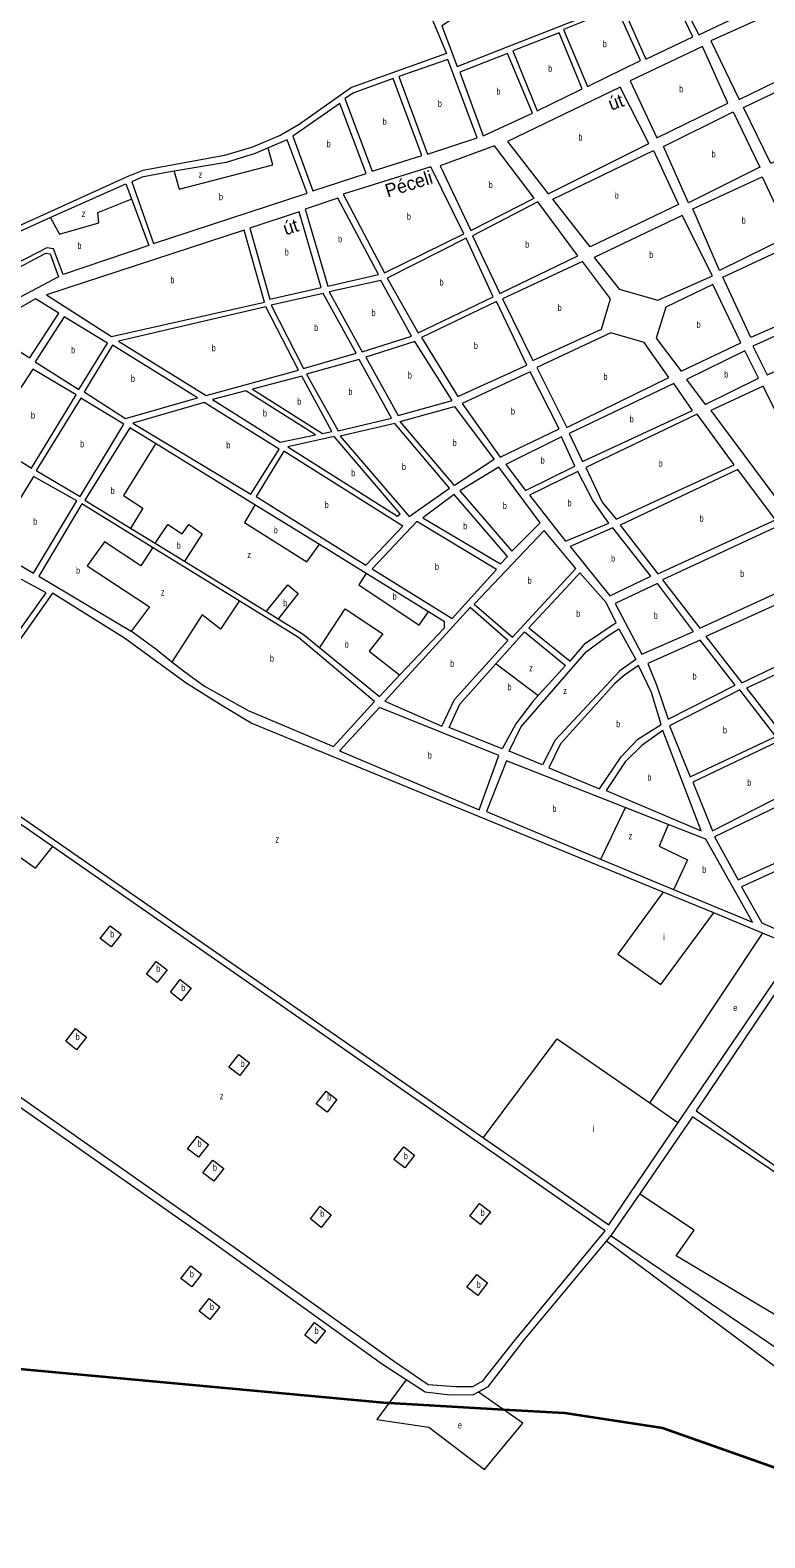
# Model space of a CAD drawing. Extents: x 639657 to 671642, y 222838 to 252123.
# Drawn here: x 666365 to 667468, y 235574 to 237837 of the extents above; entities that cross this region are included whole.
import ezdxf
from ezdxf.enums import TextEntityAlignment as Align

# ---------------------------------------------------------------- set-up
doc = ezdxf.new("R2010")
doc.units = 0
doc.header["$LTSCALE"] = 4
for name, color, linetype, lineweight in [('1', 7, 'Continuous', 13), ('21', 7, 'Continuous', 13), ('57', 7, 'Continuous', 35)]:
    doc.layers.add(name, color=color, linetype=linetype, lineweight=lineweight)
doc.layers.add('22', color=7, linetype='Continuous')
doc.layers.add('7', color=7, linetype='Continuous')

msp = doc.modelspace()

# ---------------------------------------------------------------- linework, layer by layer
at = {"layer": '1'}
msp.add_line((666213.76, 237473.89), (666395.376, 237555.337), dxfattribs=at)
for points in [[(667028.94, 237872.93), (666983.14, 237843.04), (667006.54, 237781.99), (667207.94, 237861.45), (667189.9, 237901.59), (667142.34, 237924.36), (667120.37, 237930.05), (667094.73, 237931.84)], [(667330.65, 237904.31), (667369.38, 237829.96), (667425.05, 237856.18), (667388.49, 237928.94)], [(667254.06, 237873.1), (667289.61, 237793.35), (667360.27, 237826.67), (667324.42, 237901.31)], [(667387.08, 237820.76), (667429.66, 237732.46), (667571.66, 237801.78), (667533.26, 237886.87)], [(667166.22, 237837.49), (667201.81, 237752.37), (667281.57, 237791.13), (667246.03, 237869.81)], [(667159.37, 237832.58), (667089.93, 237805.67), (667126.34, 237715.79), (667193.79, 237748.55)], [(667082.07, 237801.48), (667010.22, 237773.68), (667045.51, 237678.09), (667119.39, 237711.98)], [(667266.1, 237760.75), (667305.98, 237675.11), (667412.51, 237726.96), (667374.79, 237812.07)], [(666992.49, 237792.62), (666918.54, 237767.33), (666961.96, 237650.5), (667036.39, 237675.34)], [(667436.27, 237720.46), (667575.93, 237787.29), (667615.77, 237706.11), (667477.14, 237636.68)], [(666851.03, 237742.59), (666837.93, 237733.92), (666878.82, 237625.22), (666953.44, 237648.41), (666910.51, 237764.04)], [(667081.96, 237669.63), (667142.74, 237591.14), (667294.23, 237666.43), (667251.13, 237750.96)], [(666830.06, 237726.44), (666759.75, 237677.41), (666789.86, 237595.52), (666869.81, 237621.8)], [(667315.94, 237662.16), (667420.98, 237714.19), (667460.72, 237631.07), (667353.47, 237577.72)], [(667062.28, 237663.19), (666980.85, 237633.01), (667026.74, 237536.15), (667122, 237584.7)], [(667206.21, 237511.6), (667149.79, 237583.14), (667300.88, 237655.89), (667338.87, 237574.86)], [(666966.89, 237631.82), (666835.03, 237590.5), (666897.21, 237472.29), (667016.57, 237531.24)], [(667359.99, 237568.64), (667464.4, 237616.71), (667505.91, 237527.86), (667400.46, 237476.03)], [(666827.02, 237584.53), (666778.26, 237568.03), (666811.94, 237452.28), (666888.1, 237470.07)], [(667127.42, 237578.84), (667029.49, 237528.12), (667070.46, 237441.43), (667187.69, 237498.21)], [(666695.2, 237539.45), (666725.05, 237432.8), (666802.28, 237450.59), (666769.15, 237564.2)], [(667212.25, 237495.53), (667249.68, 237448.01), (667307.84, 237431.27), (667389.77, 237467.89), (667343.95, 237558.31)], [(666487.47, 237376.68), (666717.02, 237428.44), (666686.62, 237536.69), (666389.81, 237439.37)], [(667019.85, 237524.28), (666901.04, 237464.26), (666947.89, 237382.46), (667060.29, 237436.51)], [(666275.26, 237442.15), (666388.69, 237502.12), (666395.5, 237501.02), (666407.78, 237466.29), (666318.96, 237419.39)], [(667405.37, 237465.86), (667508.17, 237513.91), (667555.08, 237422.42), (667447.43, 237375.41)], [(667194.74, 237489.67), (667074.29, 237433.4), (667120.15, 237340.84), (667222.94, 237387.84), (667236.55, 237433.61)], [(666891.93, 237460.97), (666814.16, 237443.71), (666863.75, 237353.86), (666937.71, 237377.54)], [(666805.04, 237441.49), (666727.27, 237423.69), (666775.83, 237329), (666854.64, 237351.64)], [(667390.41, 237455), (667319.74, 237421.16), (667305.05, 237374.31), (667342.51, 237324.65), (667432.45, 237367.23)], [(666294.48, 237388.59), (666364.67, 237345.1), (666408.21, 237412.04), (666373.12, 237433.25)], [(666497.73, 237369.78), (666629.47, 237288.1), (666768.33, 237326.26), (666719.23, 237421.47)], [(667065.18, 237429.57), (666952.78, 237375.51), (667007.2, 237286.78), (667111.07, 237333.79)], [(667559.41, 237411.875), (667450.22, 237362.54), (667471.59, 237319.5), (667578.87, 237365.86)], [(666416.31, 237406.2), (666372.78, 237338.72), (666438.12, 237297.34), (666481.63, 237366.97)], [(666942.61, 237369.52), (666869.19, 237345.85), (666917.7, 237258.15), (666998.65, 237280.81)], [(667126.14, 237330.15), (667170.9, 237240.27), (667324.2, 237315.17), (667287.03, 237367.94), (667236.95, 237382.58)], [(666488.64, 237363.8), (666446.21, 237293.64), (666508.31, 237253.85), (666616.6, 237284.78)], [(667350.66, 237312.36), (667378.89, 237274.97), (667458.65, 237314.26), (667438.45, 237355.46)], [(666369.1, 237327.95), (666299.55, 237221.59), (666367.05, 237179.15), (666434.42, 237289.25)], [(666859.01, 237342.55), (666780.2, 237320.44), (666827.61, 237235.42), (666907.52, 237254.31)], [(667115.98, 237323.62), (667013.73, 237276.09), (667070.96, 237195.62), (667159.66, 237238.45)], [(666773.24, 237317.16), (666699.24, 237297.78), (666804, 237231.47), (666817.95, 237234.26)], [(667174.73, 237231.17), (667194.41, 237189.43), (667359.83, 237265.93), (667331.57, 237306.52)], [(667485.91, 237261.83), (667465.72, 237302.5), (667387.01, 237265.91), (667502.11, 237111.02), (667571.14, 237147.54)], [(666441.44, 237284.47), (666374.06, 237175.98), (666440.45, 237136.76), (666505.69, 237245.23)], [(666519.65, 237246.95), (666696.71, 237140.39), (666739.17, 237207.86), (666626.33, 237277.87)], [(666689.05, 237295.55), (666639.19, 237282.27), (666740.7, 237218.08), (666793.81, 237229.24)], [(667002.34, 237153), (666920.99, 237249.04), (667002.48, 237271.7), (667062, 237192.15)], [(667199.31, 237180.34), (667223.9, 237128.43), (667245.05, 237102.82), (667422.26, 237184.24), (667366.86, 237260.07)], [(666995.04, 237149.32), (666912.95, 237246.29), (666830.89, 237227.38), (666934.41, 237106.49)], [(666821.77, 237226.78), (666752.04, 237211.19), (666916.73, 237107.21), (666921, 237110.47)], [(667162.87, 237226.18), (667079.46, 237184.76), (667108.78, 237145.79), (667183.18, 237182.36)], [(666924.91, 237092.24), (666746.18, 237204.7), (666704.8, 237136.69), (666869.48, 237033.79)], [(666370.37, 237166.82), (666304.63, 237060.08), (666370.43, 237021.81), (666435.1, 237130.14)], [(667069.02, 237180.8), (667010.46, 237145.01), (667088.54, 237054.85), (667131.19, 237097.08)], [(667187.54, 237174.34), (667114.74, 237138.85), (667169.02, 237069.45), (667233.82, 237096.82), (667209.91, 237130.47)], [(667251.03, 237093.73), (667307.49, 237020.59), (667484.16, 237101.48), (667427.69, 237177.3)], [(667082.15, 237046.75), (667002.05, 237139.71), (666954.9, 237104.83), (667071.5, 237035.39)], [(667065.65, 237027.28), (666945.8, 237099.38), (666878.66, 237027.96), (666999.06, 236953.71)], [(666241.62, 237071.82), (666206.03, 237020.51), (666342.17, 236925.98), (666389.47, 236991.88)], [(667184.44, 237028.58), (667137.19, 237085.85), (667031.67, 236974.92), (667089.55, 236925.42)], [(667176.06, 237061.45), (667235.74, 236987.8), (667297.35, 237017.18), (667240.32, 237089.89)], [(667314.54, 237011.52), (667370.45, 236938.91), (667545.52, 237019.25), (667490.14, 237092.93)], [(667175.96, 237006.13), (667114.16, 236939.58), (667175.8, 236889.58), (667199.23, 236916.62), (667245.19, 236947.59), (667229.4, 236978.17), (667190.34, 237022.36)], [(667243.75, 236976.1), (667283.71, 236900.09), (667361.36, 236934.01), (667306.92, 237005.88)], [(667433.96, 236857.24), (667608.46, 236940.79), (667556.81, 237006.36), (667379.66, 236926.63)], [(667082.61, 236920.53), (667025.8, 236970.04), (666897.95, 236829.38), (666983.14, 236791.92), (667002.17, 236831.81)], [(667134.57, 236734.03), (667084.44, 236754.58), (667102.11, 236790.48), (667200.4, 236904.27), (667232.46, 236927.62), (667249.03, 236937.96), (667274.64, 236891.97), (667250.6, 236875.13), (667153.29, 236771.14)], [(667306.12, 236852.47), (667323.16, 236802.65), (667423.78, 236853.4), (667371.13, 236921.29), (667292.4, 236886.2)], [(667441, 236849.24), (667492.57, 236781.97), (667669.24, 236864.46), (667616.02, 236930.63)], [(667161.73, 236765.4), (667143.74, 236729.27), (667220.29, 236697.64), (667252.69, 236745.7), (667277.73, 236772.22), (667312.48, 236794.51), (667298.02, 236842.59), (667278.42, 236882.85), (667257.63, 236868.74), (667242.69, 236855.73)], [(667325.39, 236792.47), (667356.08, 236715.9), (667484.56, 236776.53), (667430.82, 236846.47)], [(667069.02, 236747.69), (666889.96, 236820.19), (666829.76, 236754.72), (667039.47, 236666.14)], [(667229.98, 236695.57), (667372.83, 236634.93), (667315.24, 236785.4), (667283.71, 236763.13), (667258.65, 236738.23)], [(667360.04, 236707.93), (667389.49, 236635.06), (667537.43, 236710.48), (667489.45, 236769.59)], [(667392.78, 236625.96), (667428.22, 236561.25), (667591.51, 236635.58), (667544.27, 236699.12)], [(667433.14, 236550.54), (667463.65, 236496.54), (667484.13, 236487.57), (667645.22, 236565.44), (667599.1, 236626.51)]]:
    msp.add_lwpolyline(points, close=True, dxfattribs=at)
for points in [[(666938.317, 237926.398), (666990.27, 237801.73), (666847.75, 237750.66), (666769.2, 237695.25), (666741.39, 237678.92), (666699.04, 237661.27), (666656.89, 237648.41)], [(666656.89, 237648.41), (666534.4, 237626.27), (666511.91, 237616.96), (666219.58, 237484.68), (666186.17, 237471.58), (666132.78, 237453.91), (666091.23, 237449.06), (666040.93, 237450.51), (665973.89, 237457.55), (665930.4, 237483.23), (665883.55, 237532.37), (665875.91, 237578.55), (665861.24, 237587.49), (665891.801, 237807.898)], [(666517.79, 237608.95), (666550.31, 237516.29), (666780.93, 237591.91), (666751.23, 237672.03), (666722.594, 237659.967)], [(666722.594, 237659.967), (666702.97, 237651.7), (666659.5, 237637.99), (666581.317, 237624.909)], [(666581.317, 237624.909), (666561.84, 237621.65), (666532.87, 237616.05), (666517.79, 237608.95)], [(666395.376, 237555.337), (666508.77, 237606.19), (666517.318, 237583.288)], [(666517.318, 237583.288), (666543.35, 237513.54), (666414.74, 237470.1), (666400.09, 237508.49), (666390.24, 237510.19), (666267.7, 237446.92), (666213.76, 237473.89)], [(666514.87, 237239.93), (666447.48, 237131.45), (666516.038, 237089.292), (666553.009, 237066.559), (666596.986, 237039.517), (666719.892, 236963.94), (666737.47, 236953.131)], [(666920.508, 236868.805), (666987.35, 236939.65), (666987.28, 236948.78), (666963.229, 236963.603), (666869.553, 237021.336), (666799.652, 237064.416), (666702.662, 237124.192), (666553.549, 237216.092), (666514.87, 237239.93)], [(666442.69, 237125.5), (666378.53, 237017.04), (666516.938, 236934.598)], [(666578.137, 236888.71), (666595.63, 236874.8), (666626.98, 236851.95), (666692.81, 236815.41), (666820.57, 236761.63), (666882.27, 236829.17), (666768.25, 236925.04), (666679.186, 236979.88), (666549.067, 237060), (666442.69, 237125.5)], [(666398.61, 236991.41), (666224.31, 236744.05), (667045.748, 236174.065)], [(667315.54, 236542.7), (666697.26, 236796.65), (666652.99, 236823.15), (666599.54, 236856.57), (666507.13, 236924.06), (666398.61, 236991.41)], [(666737.47, 236953.131), (666775.2, 236929.93), (666800.025, 236909.654)], [(666516.938, 236934.598), (666519, 236933.37), (666553.74, 236908.11), (666578.137, 236888.71)], [(667064.464, 236885.664), (667107.22, 236933.62), (667168.87, 236883.08), (667128.136, 236838.115)], [(666800.025, 236909.654), (666889.84, 236836.3), (666920.508, 236868.805)], [(667073.67, 236757.72), (666994.44, 236789.86), (667010.28, 236824.89), (667064.464, 236885.664)], [(667128.136, 236838.115), (667119.86, 236828.98), (667094.33, 236795.48), (667073.67, 236757.72)], [(667080.18, 236740.05), (667050.59, 236663.65), (667221.779, 236592.378), (667331.287, 236546.787)], [(667331.287, 236546.787), (667449.67, 236497.5), (667379.92, 236622.1), (667323.133, 236644.446), (667258.635, 236669.827), (667080.18, 236740.05)], [(666302.052, 236629.044), (666136.32, 236385.1), (666685.04, 236000.44), (666912.24, 235838.48), (666963.06, 235803.83), (667004.37, 235800.66), (667029.7, 235800.66), (667044.74, 235808.98), (667091.97, 235868.59), (667228.36, 236034.62), (666398.968, 236611.165), (666324.89, 236662.66)], [(667338.36, 236196.807), (667517.13, 236459.9), (667464.95, 236481.332), (667391.475, 236511.511), (667315.54, 236542.7)], [(667816.803, 236122.638), (667803.93, 236131.3), (667722.33, 236190.81), (667509.43, 236428.53), (667365.24, 236214.69), (667544.2, 236090.04), (667553.95, 236080.45), (667563.19, 236066.56), (667701.421, 235967.212)], [(666929.572, 235810.536), (666894.01, 235833.54), (666636.42, 236019.06), (666128.34, 236374.84), (665963.58, 236134.613)], [(667045.748, 236174.065), (667234.1, 236043.37), (667338.36, 236196.807)], [(667706.19, 235953.49), (667556.92, 236059.28), (667547.01, 236075.03), (667534.01, 236088.35), (667359.6, 236205.39), (667279.979, 236089.604)], [(667279.979, 236089.604), (667238.49, 236029.27), (667236.947, 236027.416), (667229.955, 236019.015)], [(667229.955, 236019.015), (667107.52, 235871.9), (667052.12, 235799.58), (667037.965, 235792.348)], [(667037.965, 235792.348), (667030.2, 235788.38), (666995.26, 235787.95), (666958.18, 235792.03), (666929.572, 235810.536)]]:
    msp.add_lwpolyline(points, dxfattribs=at)
at = {"layer": '21'}
for points in [[(666581.317, 237624.909), (666581.46, 237624.409), (666589.026, 237597.909), (666729.399, 237634.431), (666722.727, 237659.467), (666722.594, 237659.967)], [(666395.376, 237555.337), (666395.657, 237554.837), (666409.347, 237530.483), (666468.304, 237547.34), (666466.9, 237562.791), (666516.818, 237583.085), (666517.318, 237583.288)], [(666553.549, 237216.092), (666553.242, 237215.592), (666505.577, 237138.082), (666534.389, 237119.341), (666516.343, 237089.792), (666516.038, 237089.292)], [(666702.662, 237124.192), (666702.368, 237123.693), (666687.098, 237097.717), (666780.74, 237038.611), (666799.286, 237063.916), (666799.652, 237064.416)], [(666553.009, 237066.559), (666553.342, 237067.059), (666571.846, 237094.834), (666593.456, 237080.418), (666603.541, 237094.834), (666623.71, 237080.418), (666597.313, 237040.017), (666596.986, 237039.517)], [(666549.067, 237060), (666548.744, 237059.5), (666531.508, 237032.844), (666476.764, 237068.885), (666450.832, 237032.844), (666544.474, 236970.854), (666517.318, 236935.098), (666516.938, 236934.598)], [(666719.892, 236963.94), (666720.292, 236964.44), (666751.927, 237004.012), (666767.775, 236991.037), (666737.87, 236953.631), (666737.47, 236953.131)], [(666869.553, 237021.336), (666869.235, 237020.836), (666858.536, 237004.012), (666949.296, 236943.464), (666962.883, 236963.103), (666963.229, 236963.603)], [(666679.186, 236979.88), (666678.853, 236979.38), (666651.082, 236937.697), (666623.71, 236959.321), (666578.46, 236889.21), (666578.137, 236888.71)], [(666800.025, 236909.654), (666800.354, 236910.154), (666838.366, 236967.971), (666894.552, 236930.489), (666874.383, 236904.54), (666920.009, 236869.192), (666920.508, 236868.805)], [(667064.464, 236885.664), (667064.964, 236885.291), (667127.636, 236838.488), (667128.136, 236838.115)], [(667258.635, 236669.827), (667258.397, 236669.327), (667222.017, 236592.878), (667221.779, 236592.378)], [(667323.133, 236644.446), (667322.925, 236643.946), (667309.614, 236611.98), (667352.303, 236591.476), (667331.522, 236547.287), (667331.287, 236546.787)], [(666302.052, 236629.044), (666302.552, 236628.69), (666373.036, 236578.729), (666398.568, 236610.665), (666398.968, 236611.165)], [(667315.54, 236542.7), (667315.175, 236542.2), (667247.811, 236449.877), (667312.097, 236404.132), (667391.105, 236511.011), (667391.475, 236511.511)], [(667295.589, 236226.384), (667295.921, 236226.884), (667464.618, 236480.832), (667464.95, 236481.332)], [(667045.748, 236174.065), (667046.12, 236174.565), (667156.382, 236322.648), (667295.589, 236226.384)], [(667295.589, 236226.384), (667337.86, 236197.153), (667338.36, 236196.807)], [(667706.19, 235953.49), (667706.048, 235952.99), (667686.383, 235883.78), (667630.669, 235820.88), (667334.954, 235996.714), (667362.097, 236035.311), (667280.479, 236089.273), (667279.979, 236089.604)], [(667771.977, 235497.859), (667772.609, 235498.866), (667800.35, 235543.021), (667643.527, 235663.632), (667649.242, 235680.786), (667646.384, 235709.377), (667230.456, 236018.643), (667229.955, 236019.015)], [(667236.947, 236027.416), (667237.63, 236026.953), (667592.099, 235786.572), (667835.43, 235598.86), (667941.341, 235511.966), (668041.928, 235430.286), (668111.984, 235361.638), (668205.149, 235278.655), (668326.685, 235187.306), (668327.186, 235186.93)], [(666929.572, 235810.536), (666929.204, 235810.036), (666885.908, 235751.238), (666963.703, 235739.705), (667047.26, 235676.273), (667104.886, 235745.471), (667038.465, 235791.998), (667037.965, 235792.348)]]:
    msp.add_lwpolyline(points, dxfattribs=at)
for points in [[(666485.407, 236492.232), (666501.677, 236479.568), (666486.848, 236460.516), (666470.578, 236473.18)], [(666554.558, 236438.892), (666570.828, 236426.228), (666555.999, 236407.176), (666539.729, 236419.84)], [(666590.574, 236411.501), (666606.844, 236398.837), (666592.015, 236379.785), (666575.745, 236392.449)], [(666433.543, 236337.978), (666449.813, 236325.314), (666434.984, 236306.262), (666418.714, 236318.926)], [(666678.454, 236299.055), (666694.724, 236286.391), (666679.895, 236267.339), (666663.625, 236280.003)], [(666809.553, 236244.273), (666825.823, 236231.609), (666810.994, 236212.557), (666794.724, 236225.221)], [(666616.506, 236176.517), (666632.776, 236163.853), (666617.947, 236144.801), (666601.677, 236157.465)], [(666926.245, 236160.659), (666942.515, 236147.995), (666927.686, 236128.943), (666911.416, 236141.607)], [(666639.556, 236140.476), (666655.826, 236127.812), (666640.997, 236108.76), (666624.727, 236121.424)], [(667040.057, 236075.603), (667056.327, 236062.939), (667041.498, 236043.887), (667025.228, 236056.551)], [(666800.909, 236071.278), (666817.179, 236058.614), (666802.35, 236039.562), (666786.08, 236052.226)], [(666606.421, 235981.898), (666622.691, 235969.234), (666607.862, 235950.182), (666591.592, 235962.846)], [(667035.735, 235968.923), (667052.005, 235956.259), (667037.176, 235937.207), (667020.906, 235949.871)], [(666633.794, 235932.883), (666650.064, 235920.219), (666635.235, 235901.167), (666618.965, 235913.831)], [(666792.265, 235896.842), (666808.535, 235884.178), (666793.706, 235865.126), (666777.436, 235877.79)]]:
    msp.add_lwpolyline(points, close=True, dxfattribs=at)
at = {"layer": '57'}
msp.add_lwpolyline([(666037.645, 235874.36), (666162.051, 235855.308), (666322, 235829.907), (666895.786, 235776.564), (667076.047, 235766.403), (667167.446, 235761.323), (667314.701, 235738.461), (667494.961, 235674.957), (667718.383, 235525.088), (668798.675, 234683.027), (668913.787, 234588.332)], dxfattribs=at)

# ---------------------------------------------------------------- texts
at = {"layer": '22'}
for s, rotation, p in [('út', 20.34, (667247.998, 237719.407)), ('Péceli', 17.4, (666936.709, 237596.361)), ('út', 18.15, (666759.359, 237531.992))]:
    msp.add_text(s, height=20, rotation=rotation, dxfattribs=at).set_placement(p, align=Align.CENTER)
at = {"layer": '7'}
for s, width, p in [('b', 0.75, (667224.906, 237811.09)), ('b', 0.75, (667142.987, 237774.185)), ('b', 0.75, (667339.615, 237743.59)), ('b', 0.75, (666977.32, 237721.56)), ('b', 0.75, (667065.265, 237739.785)), ('b', 0.75, (666894.495, 237694.63)), ('b', 0.75, (666810.359, 237660.98)), ('b', 0.75, (667188.394, 237671.05)), ('b', 0.75, (667388.373, 237645.955)), ('z', 0.8, (666618.168, 237615.355)), ('b', 0.75, (666648.73, 237581.518)), ('b', 0.75, (667053.628, 237599.67)), ('b', 0.75, (667242.875, 237583.745)), ('z', 0.8, (666442.701, 237556.357)), ('b', 0.75, (666930.771, 237552.055)), ('b', 0.75, (667433.492, 237546.37)), ('b', 0.75, (666827.503, 237518.405)), ('b', 0.75, (666436.247, 237508.294)), ('b', 0.75, (666747.485, 237498.5)), ('b', 0.75, (667108.383, 237510.135)), ('b', 0.75, (667294.486, 237494.79)), ('b', 0.75, (666575.853, 237456.685)), ('b', 0.75, (666979.899, 237453.37)), ('b', 0.75, (666877.754, 237407.415)), ('b', 0.75, (667157.186, 237415.255)), ('b', 0.75, (666791.537, 237385.245)), ('b', 0.75, (667365.771, 237389.825)), ('b', 0.75, (667031.399, 237358.175)), ('b', 0.75, (666426.665, 237351.77)), ('b', 0.75, (666637.767, 237354.785)), ('b', 0.75, (666932.343, 237313.835)), ('b', 0.75, (667226, 237311.425)), ('b', 0.75, (667407.329, 237315.215)), ('b', 0.75, (666516.528, 237308.825)), ('b', 0.75, (666843.099, 237288.985)), ('b', 0.75, (666766.329, 237274.315)), ('b', 0.75, (666366.512, 237253.55)), ('b', 0.75, (666714.845, 237256.815)), ('b', 0.75, (667087.123, 237259.62)), ('b', 0.75, (667265.357, 237247.975)), ('b', 0.75, (666440.221, 237210.615)), ('b', 0.75, (666659.807, 237209.13)), ('b', 0.75, (666999.477, 237212.35)), ('b', 0.75, (666923.339, 237176.39)), ('b', 0.75, (667131.713, 237185.985)), ('b', 0.75, (667308.904, 237181.445)), ('b', 0.75, (666847.407, 237166.995)), ('b', 0.75, (666485.971, 237140.47)), ('b', 0.75, (666807.355, 237119.245)), ('b', 0.75, (667074.894, 237117.825)), ('b', 0.75, (667172.002, 237121.895)), ('b', 0.75, (666369.714, 237094.315)), ('b', 0.75, (667015.455, 237087.55)), ('b', 0.75, (667370.339, 237098.945)), ('b', 0.75, (666730.882, 237081.364)), ('b', 0.75, (666585.376, 237058.298)), ('z', 0.8, (666691.222, 237044.306)), ('b', 0.75, (667237.367, 237038.845)), ('b', 0.75, (666434.108, 237020.816)), ('b', 0.75, (666972.97, 237026.545)), ('b', 0.75, (667431.147, 237015.92)), ('b', 0.75, (667112.111, 237005.635)), ('z', 0.8, (666561.564, 236988.083)), ('b', 0.75, (666745.288, 236971.801)), ('b', 0.75, (666909.522, 236981.892)), ('b', 0.75, (667185.122, 236955.97)), ('b', 0.75, (667301.444, 236952.985)), ('b', 0.75, (666837.49, 236909.811)), ('b', 0.75, (666725.191, 236888.783)), ('b', 0.75, (666995.801, 236880.98)), ('z', 0.8, (667114.327, 236874.2)), ('b', 0.75, (667359.695, 236861.97)), ('b', 0.75, (667081.893, 236845.67)), ('z', 0.8, (667165.553, 236840.026)), ('b', 0.75, (667244.914, 236790.245)), ('b', 0.75, (667405.448, 236781.185)), ('b', 0.75, (666962.248, 236743.165)), ('b', 0.75, (667291.912, 236710.165)), ('b', 0.75, (667441.869, 236702.325)), ('b', 0.75, (667149.331, 236663.176)), ('z', 0.8, (666733.508, 236617.291)), ('z', 0.8, (667263.737, 236622.166)), ('b', 0.75, (667374.24, 236571.785)), ('b', 0.75, (666485.407, 236474.932)), ('b', 0.75, (666554.558, 236423.033)), ('b', 0.75, (666592.015, 236394.201)), ('e', 0.75, (667420.84, 236364.315)), ('b', 0.75, (666433.544, 236320.678)), ('b', 0.75, (666681.335, 236280.313)), ('z', 0.8, (666650.055, 236231.66)), ('b', 0.75, (666810.994, 236229.856)), ('b', 0.75, (666616.506, 236160.658)), ('b', 0.75, (666926.246, 236141.917)), ('b', 0.75, (666639.557, 236124.618)), ('b', 0.75, (666800.909, 236055.42)), ('b', 0.75, (667041.498, 236056.862)), ('b', 0.75, (666604.981, 235964.598)), ('b', 0.75, (667035.735, 235948.74)), ('b', 0.75, (666635.235, 235915.583)), ('b', 0.75, (666792.265, 235879.542)), ('e', 0.75, (667007.458, 235737.667))]:
    msp.add_text(s, height=10, dxfattribs=dict(at, width=width)).set_placement(p)
for p in [(667315.491, 236470.216), (667209.776, 236182.879)]:
    msp.add_text('i', height=10, dxfattribs=at).set_placement(p)

doc.saveas('drawing.dxf')
